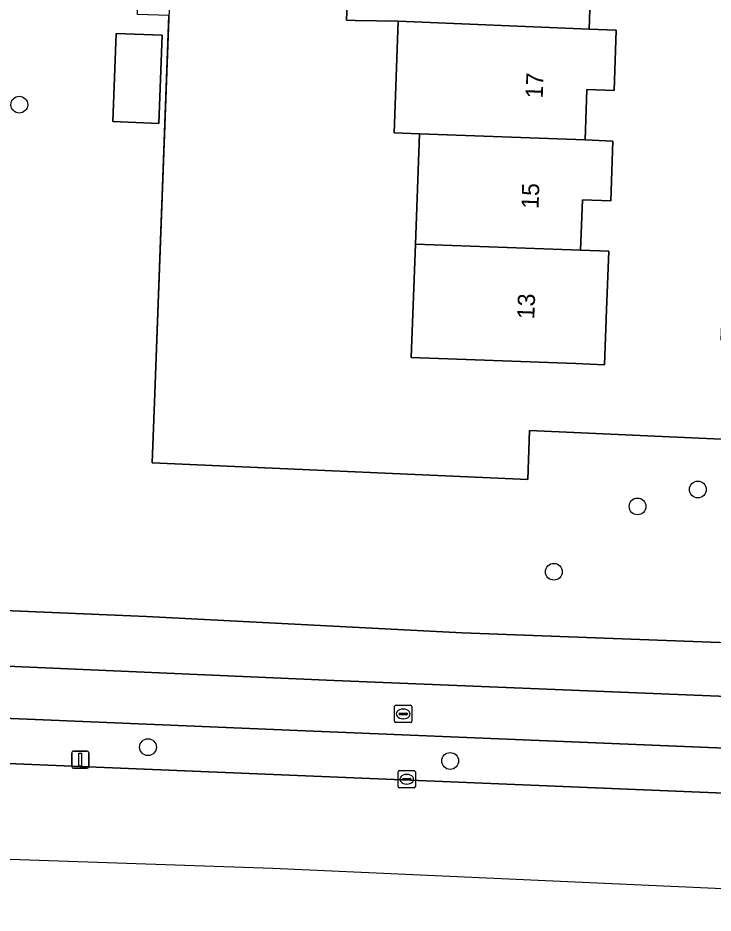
# Model space of a CAD drawing. Extents: x 160732 to 162107, y 387428 to 388479.
# Drawn here: x 161061 to 161101.5, y 387472.9 to 387524.9 of the extents above; entities that cross this region are included whole.
import ezdxf

# ---------------------------------------------------------------- set-up
doc = ezdxf.new("R2010")
doc.units = 0
for name, color, linetype in [('IMGEO_Berm_groen', 7, 'Continuous'), ('IMGEO_Boom', 7, 'Continuous'), ('IMGEO_Erf', 7, 'Continuous'), ('IMGEO_Fietspad_open', 7, 'Continuous'), ('IMGEO_Groenvoorziening', 7, 'Continuous'), ('IMGEO_Hek', 7, 'Continuous'), ('IMGEO_Kolk', 7, 'Continuous'), ('IMGEO_Lichtmast', 7, 'Continuous'), ('IMGEO_Pand', 7, 'Continuous'), ('IMGEO_Pand_nummerreeks', 7, 'Continuous'), ('IMGEO_Rijbaan_lokaal_gesloten', 7, 'Continuous'), ('IMGEO_Rioolput', 7, 'Continuous'), ('IMGEO_Voetpad_open', 7, 'Continuous')]:
    doc.layers.add(name, color=color, linetype=linetype)

msp = doc.modelspace()

# ---------------------------------------------------------------- linework, layer by layer
at = {"layer": 'IMGEO_Berm_groen'}
msp.add_lwpolyline([(161078.213, 387483.477), (161032.863, 387485.379), (161032.79, 387482.739), (161133.943, 387478.558), (161140.695, 387478.279), (161140.815, 387480.881), (161134.039, 387481.162)], close=True, dxfattribs=at)
at = {"layer": 'IMGEO_Boom'}
for centre in [(161061.099, 387519.902), (161100.566, 387497.525), (161097.062, 387496.542), (161092.192, 387492.743), (161068.587, 387482.544), (161086.164, 387481.742)]:
    msp.add_circle(centre, 0.489, dxfattribs=at)
at = {"layer": 'IMGEO_Erf'}
for points in [[(161094.353, 387527.169), (161094.246, 387524.289), (161095.825, 387524.231), (161095.695, 387520.729), (161094.118, 387520.788), (161094.009, 387517.852), (161095.626, 387517.79), (161095.497, 387514.315), (161093.853, 387514.376), (161093.744, 387511.443), (161095.384, 387511.383), (161095.258, 387507.98), (161095.14, 387504.783), (161093.475, 387504.845), (161083.893, 387505.201), (161084.138, 387511.801), (161084.376, 387518.207), (161082.896, 387518.262), (161083.138, 387524.767), (161080.638, 387524.806), (161080.138, 387524.814), (161080.375, 387531.189)], [(161069.806, 387525.083), (161068.983, 387503.133), (161068.831, 387499.085), (161090.674, 387498.116), (161090.78, 387500.95), (161104.081, 387500.36), (161104.126, 387501.573), (161104.296, 387506.114), (161101.918, 387506.211), (161102.795, 387527.593)]]:
    msp.add_lwpolyline(points, dxfattribs=at)
at = {"layer": 'IMGEO_Fietspad_open'}
for points in [[(161134.151, 387484.191), (161079.41, 387486.41), (161032.946, 387488.45), (161000, 387489.783), (160964.882, 387491.216), (160955.896, 387491.483), (160945.905, 387492.112), (160935.793, 387493.329), (160911.562, 387497.191), (160901.233, 387498.754), (160891.554, 387500.319), (160862.38, 387504.81), (160820.517, 387511.401), (160801.558, 387514.26)], [(160798.352, 387511.312), (160803.597, 387510.687), (160818.903, 387508.372), (160856.279, 387502.542), (160869.321, 387500.586), (160886.183, 387497.972), (160900.412, 387495.865), (160904.738, 387495.178), (160920.142, 387492.807), (160935.786, 387490.359), (160945.779, 387489.15), (160955.792, 387488.482), (160967.502, 387488.005), (160970.746, 387487.874), (160988.475, 387487.152), (161000, 387486.685), (161032.863, 387485.379), (161078.213, 387483.477), (161134.039, 387481.162), (161134.151, 387484.191)]]:
    msp.add_lwpolyline(points, dxfattribs=at)
at = {"layer": 'IMGEO_Groenvoorziening'}
for points in [[(161062.574, 387581.461), (161065.553, 387581.331), (161066.088, 387597.32), (161052.673, 387598.338), (161051.995, 387580.571), (161057.641, 387580.351), (161056.619, 387549.786), (161060.139, 387540.51), (161058.424, 387500), (161052.967, 387500.177), (161052.958, 387500), (161052.49, 387490.824), (161052.92, 387490.805), (161068.496, 387490.143), (161086.862, 387489.194), (161101.855, 387488.631)], [(161103.862, 387490.688), (161104.237, 387500.35), (161104.081, 387500.36), (161090.78, 387500.95), (161090.674, 387498.116), (161068.831, 387499.085), (161068.983, 387503.133), (161069.806, 387525.083), (161067.968, 387525.152), (161068.211, 387531.677), (161070.05, 387531.608), (161070.371, 387540.152), (161068.685, 387540.215), (161068.841, 387544.404), (161070.528, 387544.341), (161071.084, 387559.187), (161068.672, 387559.323), (161064.436, 387559.509), (161061.624, 387559.645), (161062.574, 387581.461)]]:
    msp.add_lwpolyline(points, dxfattribs=at)
msp.add_lwpolyline([(161069.41, 387523.944), (161069.218, 387518.815), (161066.545, 387518.915), (161066.736, 387524.044)], close=True, dxfattribs=at)
at = {"layer": 'IMGEO_Hek'}
msp.add_lwpolyline([(161064.601, 387559.501), (161071.084, 387559.187), (161068.983, 387503.133)], dxfattribs=at)
at = {"layer": 'IMGEO_Kolk'}
for p, q in [((161083.135, 387480.251), (161083.135, 387481.103)), ((161083.21, 387481.177), (161084.062, 387481.177)), ((161083.623, 387480.957), (161083.648, 387480.957)), ((161084.136, 387481.103), (161084.136, 387480.251)), ((161083.394, 387480.671), (161083.394, 387480.683)), ((161083.832, 387480.634), (161083.434, 387480.634)), ((161083.437, 387480.72), (161083.835, 387480.72)), ((161083.646, 387480.397), (161083.621, 387480.397)), ((161083.878, 387480.683), (161083.878, 387480.671)), ((161084.062, 387480.177), (161083.21, 387480.177))]:
    msp.add_line(p, q, dxfattribs=at)
for points in [[(161083.135, 387480.251), (161083.135, 387481.103)], [(161083.21, 387481.177), (161084.062, 387481.177)], [(161084.136, 387481.103), (161084.136, 387480.251)], [(161084.062, 387480.177), (161083.21, 387480.177)]]:
    msp.add_lwpolyline(points, dxfattribs=at)
for centre, radius, start, end in [((161083.212, 387481.101), 0.0765, 91.552, 178.448), ((161083.212, 387481.101), 0.0765, 91.552, 178.448), ((161084.06, 387481.101), 0.0765, 1.552, 88.448), ((161084.06, 387481.101), 0.0765, 1.552, 88.448), ((161083.212, 387480.253), 0.0765, 181.552, 268.448), ((161083.212, 387480.253), 0.0765, 181.552, 268.448), ((161083.434, 387480.68), 0.0403, 85.8775, 175.7526), ((161083.431, 387480.67), 0.0366, 178.938, 274.7102), ((161083.835, 387480.677), 0.043, 264.8664, 352.4533), ((161083.839, 387480.682), 0.0386, 1.7309, 96.639), ((161084.06, 387480.253), 0.0765, 271.552, 358.448), ((161084.06, 387480.253), 0.0765, 271.552, 358.448)]:
    msp.add_arc(centre, radius, start, end, dxfattribs=at)
for centre, major_axis, ratio, start_param, end_param in [((161083.622, 387480.677), (-0.387, 0.002), 0.722429, 4.712389, 7.853982), ((161083.647, 387480.677), (-0.39, 0.002), 0.717154, 1.570796, 4.712389)]:
    msp.add_ellipse(centre, major_axis=major_axis, ratio=ratio, start_param=start_param, end_param=end_param, dxfattribs=at)
at = {"layer": 'IMGEO_Lichtmast'}
for p, q in [((161064.252, 387482.315), (161065.042, 387482.315)), ((161065.042, 387482.315), (161064.252, 387482.315)), ((161064.152, 387481.415), (161064.152, 387482.215)), ((161064.152, 387482.215), (161064.152, 387481.415)), ((161065.142, 387482.215), (161065.142, 387481.415)), ((161065.142, 387481.415), (161065.142, 387482.215)), ((161065.042, 387481.315), (161064.252, 387481.315)), ((161064.252, 387481.315), (161065.042, 387481.315))]:
    msp.add_line(p, q, dxfattribs=at)
msp.add_lwpolyline([(161064.572, 387482.19), (161064.722, 387482.19), (161064.722, 387481.44), (161064.572, 387481.44), (161064.572, 387482.19)], dxfattribs=at)
for centre, start, end in [((161064.252, 387482.215), 90, 180), ((161064.252, 387482.215), 90, 180), ((161065.042, 387482.215), 0, 90), ((161065.042, 387482.215), 360, 90), ((161064.252, 387481.415), 180, 270), ((161064.252, 387481.415), 180, 270), ((161065.042, 387481.415), 270, 0), ((161065.042, 387481.415), 270, 0)]:
    msp.add_arc(centre, 0.1, start, end, dxfattribs=at)
at = {"layer": 'IMGEO_Pand'}
for points in [[(161096.11, 387530.605), (161094.5, 387530.665), (161084.852, 387531.023), (161080.375, 387531.189), (161080.138, 387524.814), (161080.638, 387524.806), (161083.138, 387524.767), (161094.246, 387524.289), (161094.353, 387527.169), (161095.98, 387527.108)], [(161094.118, 387520.788), (161095.695, 387520.729), (161095.825, 387524.231), (161094.246, 387524.289), (161083.138, 387524.767), (161082.896, 387518.262), (161084.376, 387518.207), (161094.009, 387517.852)], [(161066.545, 387518.915), (161069.218, 387518.815), (161069.41, 387523.944), (161066.736, 387524.044)], [(161094.009, 387517.852), (161084.376, 387518.207), (161084.138, 387511.801), (161093.744, 387511.443), (161093.853, 387514.376), (161095.497, 387514.315), (161095.626, 387517.79)], [(161095.384, 387511.383), (161093.744, 387511.443), (161084.138, 387511.801), (161083.893, 387505.201), (161093.475, 387504.845), (161095.14, 387504.783), (161095.258, 387507.98)]]:
    msp.add_lwpolyline(points, close=True, dxfattribs=at)
at = {"layer": 'IMGEO_Rijbaan_lokaal_gesloten'}
msp.add_lwpolyline([(160785.826, 387494.63), (160785.999, 387485.459), (161070.727, 387475.689), (161075.845, 387475.513), (161133.733, 387472.894), (161133.943, 387478.558), (161032.79, 387482.739), (161000, 387484.094), (160970.623, 387485.111), (160967.389, 387485.255), (160931.04, 387486.905), (160885.08, 387488.902), (160838.998, 387490.678), (160828.034, 387490.964), (160819.656, 387491.664), (160814.456, 387492.174), (160811.057, 387492.644), (160803.557, 387493.68), (160785.826, 387494.63)], dxfattribs=at)
at = {"layer": 'IMGEO_Rioolput'}
for p, q in [((161083.004, 387484.975), (161083.856, 387484.975)), ((161082.929, 387484.049), (161082.929, 387484.901)), ((161083.188, 387484.469), (161083.188, 387484.481)), ((161083.626, 387484.432), (161083.228, 387484.432)), ((161083.231, 387484.518), (161083.629, 387484.518)), ((161083.417, 387484.755), (161083.442, 387484.755)), ((161083.672, 387484.481), (161083.672, 387484.469)), ((161083.93, 387484.901), (161083.93, 387484.049)), ((161083.856, 387483.975), (161083.004, 387483.975)), ((161083.44, 387484.195), (161083.415, 387484.195))]:
    msp.add_line(p, q, dxfattribs=at)
for points in [[(161083.004, 387484.975), (161083.856, 387484.975)], [(161082.929, 387484.049), (161082.929, 387484.901)], [(161083.93, 387484.901), (161083.93, 387484.049)], [(161083.856, 387483.975), (161083.004, 387483.975)]]:
    msp.add_lwpolyline(points, dxfattribs=at)
for centre, radius, start, end in [((161083.006, 387484.899), 0.0765, 91.552, 178.448), ((161083.006, 387484.899), 0.0765, 91.552, 178.448), ((161083.854, 387484.899), 0.0765, 1.552, 88.448), ((161083.854, 387484.899), 0.0765, 1.552, 88.448), ((161083.228, 387484.478), 0.0403, 85.8775, 175.7526), ((161083.225, 387484.468), 0.0366, 178.938, 274.7102), ((161083.629, 387484.475), 0.043, 264.8664, 352.4533), ((161083.633, 387484.48), 0.0386, 1.7309, 96.639), ((161083.006, 387484.051), 0.0765, 181.552, 268.448), ((161083.006, 387484.051), 0.0765, 181.552, 268.448), ((161083.854, 387484.051), 0.0765, 271.552, 358.448), ((161083.854, 387484.051), 0.0765, 271.552, 358.448)]:
    msp.add_arc(centre, radius, start, end, dxfattribs=at)
for centre, major_axis, ratio, start_param, end_param in [((161083.416, 387484.475), (-0.387, 0.002), 0.722429, 4.712389, 7.853982), ((161083.441, 387484.475), (-0.39, 0.002), 0.717154, 1.570796, 4.712389)]:
    msp.add_ellipse(centre, major_axis=major_axis, ratio=ratio, start_param=start_param, end_param=end_param, dxfattribs=at)
at = {"layer": 'IMGEO_Voetpad_open'}
for points in [[(161134.267, 387487.321), (161107.019, 387488.431), (161106.65, 387488.446), (161101.855, 387488.631), (161086.862, 387489.194), (161068.496, 387490.143), (161052.92, 387490.805), (161052.49, 387490.824), (161049.856, 387490.938), (161049.493, 387490.954), (161033.032, 387491.6), (161004.213, 387492.732), (161000, 387492.895), (160981.676, 387493.606), (160979.317, 387493.697), (160979.097, 387493.706), (160959.839, 387494.526), (160946.036, 387495.354), (160936.105, 387496.525), (160913.899, 387500), (160803.773, 387517.234), (160800.633, 387517.855)], [(160801.558, 387514.26), (160820.517, 387511.401), (160862.38, 387504.81), (160891.554, 387500.319), (160901.233, 387498.754), (160911.562, 387497.191), (160935.793, 387493.329), (160945.905, 387492.112), (160955.896, 387491.483), (160964.882, 387491.216), (161000, 387489.783), (161032.946, 387488.45), (161079.41, 387486.41), (161134.151, 387484.191), (161134.267, 387487.321)]]:
    msp.add_lwpolyline(points, dxfattribs=at)

# ---------------------------------------------------------------- texts
at = {"layer": 'IMGEO_Pand_nummerreeks'}
for s, rotation, p in [('17', 87.8143, (161091.542, 387520.255)), ('15', 87.8143, (161091.297, 387513.836)), ('13', 87.8115, (161091.052, 387507.415))]:
    msp.add_text(s, height=1, rotation=rotation, dxfattribs=at).set_placement(p)

doc.saveas('drawing.dxf')
